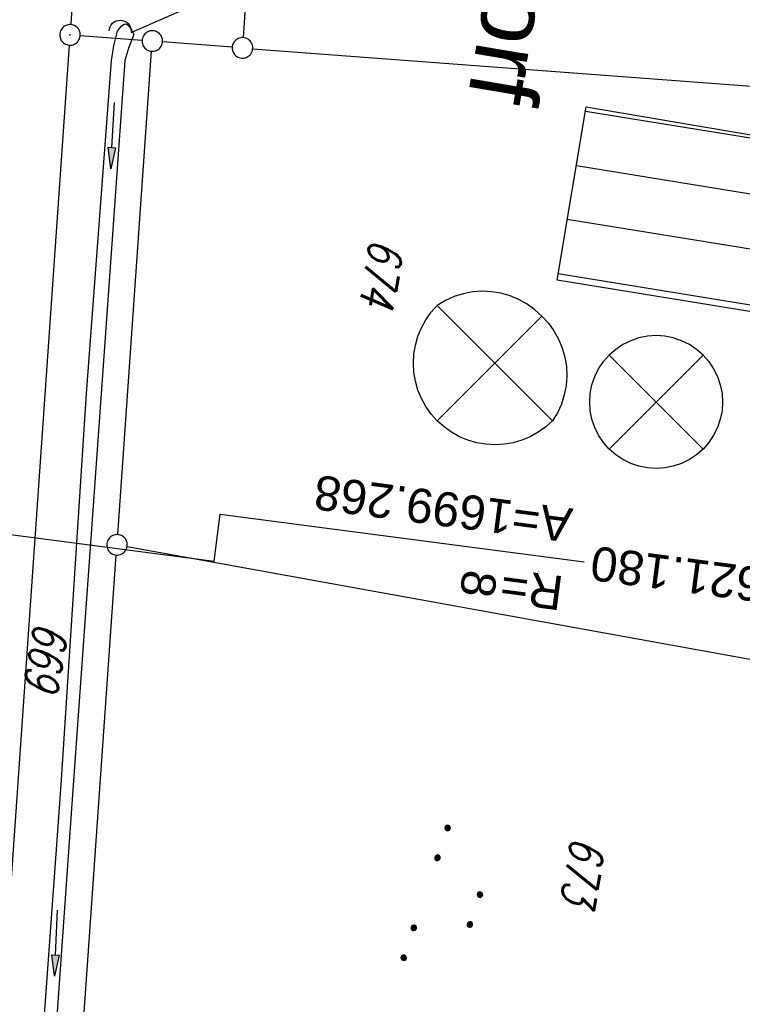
# Model space of a CAD drawing. Extents: x 510526 to 513920, y 467229 to 478797.
# Tile 280 of 467: x 512014 to 512067, y 474469 to 474540. Entities that reach past the tile are written whole.
import ezdxf

# ---------------------------------------------------------------- set-up
doc = ezdxf.new("R2010")
doc.units = 0
doc.header["$LTSCALE"] = 10
doc.header["$MEASUREMENT"] = 0
for name, pattern in [('AUSGEZOGEN', [0]), ('LT00', [0]), ('STRICHLINIE2', [0.375, 0.25, -0.125])]:
    doc.linetypes.add(name, pattern=pattern)
doc.layers.get('0').update_dxf_attribs({"linetype": 'LT00'})
for name, color, linetype in [('-EL-020', 250, 'LT00'), ('-Haltung', 182, 'STRICHLINIE2'), ('ABWASSERLTG', 24, 'LT00'), ('DFK_AB_L', 21, 'LT00'), ('DFK_AB_P', 7, 'LT00'), ('DFK_BEB_SCHR', 254, 'LT00'), ('DFK_BEBAUUNG', 250, 'LT00'), ('DFK_FLUR_NR', 250, 'LT00'), ('DFK_GZPKT', 250, 'LT00'), ('DFK_KATASTER', 250, 'LT00'), ('DFK_NUTZUNG', 250, 'LT00'), ('DFK_TOPO-ANL', 252, 'LT00'), ('ORTSNAMEN', 152, 'Continuous'), ('PFEIL', 140, 'AUSGEZOGEN'), ('V91_GRABEN', 250, 'LT00'), ('V91_UK_DURCH', 182, 'LT00')]:
    doc.layers.add(name, color=color, linetype=linetype)
doc.styles.add('Arial', font='ARIAL.TTF')
doc.styles.get("Standard").update_dxf_attribs({"font": 'romans.shx'})

# ---------------------------------------------------------------- blocks, each defined once
blk = doc.blocks.new('SYMB7010')
at = {"color": 0, "linetype": 'ByBlock'}
for points in [[(-0.031408, 0.499213), (-0.093728, 0.49134), (-0.15457, 0.475719), (-0.212975, 0.452595), (-0.268021, 0.422333), (-0.31884, 0.385411), (-0.36463, 0.342411), (-0.40467, 0.29401), (-0.438329, 0.240973), (-0.465074, 0.184136), (-0.484486, 0.124395), (-0.496256, 0.062692), (-0.5002, 0)], [(0.5002, 0), (0.496256, 0.062692), (0.484485, 0.124395), (0.465074, 0.184136), (0.438329, 0.240973), (0.40467, 0.29401), (0.36463, 0.342411), (0.31884, 0.385411), (0.268021, 0.422333), (0.212975, 0.452595), (0.15457, 0.475719), (0.093728, 0.49134), (0.031408, 0.499213), (-0.031408, 0.499213)], [(-0.5002, 0), (-0.496256, -0.062692), (-0.484486, -0.124395), (-0.465075, -0.184136), (-0.438329, -0.240973), (-0.404671, -0.29401), (-0.36463, -0.342411), (-0.31884, -0.385411), (-0.268021, -0.422333), (-0.212975, -0.452595), (-0.154571, -0.475719), (-0.093728, -0.49134), (-0.031408, -0.499213), (0.031408, -0.499213)], [(0.031408, -0.499213), (0.093728, -0.491341), (0.15457, -0.475719), (0.212975, -0.452595), (0.268021, -0.422333), (0.31884, -0.385411), (0.36463, -0.342411), (0.404671, -0.294011), (0.438329, -0.240974), (0.465075, -0.184136), (0.484486, -0.124395), (0.496256, -0.062692), (0.500201, 0)]]:
    blk.add_lwpolyline(points, dxfattribs=at)
blk = doc.blocks.new('SYMB0003')
at = {"color": 0, "linetype": 'ByBlock'}
for p, q in [((-0.015712, 0), (0.010166, 0.012015)), ((0, -0.021257), (-0.015712, 0)), ((0.010166, 0.012015), (0, -0.021257))]:
    blk.add_line(p, q, dxfattribs=at)
for points in [[(-0.031395, 0.499013), (-0.093691, 0.491144), (-0.154509, 0.475528), (-0.21289, 0.452414), (-0.267913, 0.422164), (-0.318712, 0.385257), (-0.364484, 0.342274), (-0.404509, 0.293893), (-0.438154, 0.240877), (-0.464888, 0.184062), (-0.484292, 0.124345), (-0.496058, 0.062667), (-0.5, 0)], [(0.5, 0), (0.496057, 0.062667), (0.484292, 0.124345), (0.464888, 0.184062), (0.438153, 0.240877), (0.404509, 0.293893), (0.364484, 0.342274), (0.318712, 0.385257), (0.267913, 0.422164), (0.21289, 0.452414), (0.154509, 0.475528), (0.093691, 0.491144), (0.031395, 0.499013), (-0.031395, 0.499013)], [(-0.5, 0), (-0.496058, -0.062667), (-0.484292, -0.124345), (-0.464888, -0.184062), (-0.438154, -0.240877), (-0.404509, -0.293893), (-0.364485, -0.342274), (-0.318712, -0.385257), (-0.267914, -0.422164), (-0.21289, -0.452414), (-0.154509, -0.475529), (-0.093691, -0.491144), (-0.031395, -0.499014), (0.031395, -0.499014)], [(0.031395, -0.499014), (0.093691, -0.491144), (0.154509, -0.475529), (0.21289, -0.452414), (0.267914, -0.422164), (0.318712, -0.385257), (0.364485, -0.342274), (0.404509, -0.293893), (0.438154, -0.240877), (0.464889, -0.184062), (0.484292, -0.124345), (0.496058, -0.062667), (0.5, 0)]]:
    blk.add_lwpolyline(points, dxfattribs=at)
blk = doc.blocks.new('SYMB1107')
at = {"color": 0, "linetype": 'ByBlock'}
for points in [[(-0.2, 0), (-0.196157, 0.039018), (-0.184776, 0.076537), (-0.166294, 0.111114), (-0.141421, 0.141421), (-0.111114, 0.166294), (-0.076537, 0.184776), (-0.039018, 0.196157), (0, 0.2)], [(0, 0.2), (0.039018, 0.196157), (0.076537, 0.184776), (0.111114, 0.166294), (0.141421, 0.141421), (0.166294, 0.111114), (0.184776, 0.076537), (0.196157, 0.039018), (0.2, 0)]]:
    blk.add_lwpolyline(points, dxfattribs=at)
blk = doc.blocks.new('Pfreil3')
at = {"layer": 'PFEIL'}
blk.add_hatch(color=256, dxfattribs=at).paths.add_polyline_path([(-1.549, 0.273), (-1.549, -0.273), (0, 0)])
for p, q in [((-1.549, 0), (-4.831, 0)), ((-1.549, -0.273), (-1.549, 0.273)), ((-1.549, 0.273), (0, 0)), ((0, 0), (-1.549, -0.273))]:
    blk.add_line(p, q, dxfattribs=at)
blk = doc.blocks.new('SYMB7111')
at = {"color": 0, "linetype": 'ByBlock'}
for p, q in [((-0.13, 0.202919), (-0.13, 0.177081)), ((-0.125, 0.172895), (-0.125, 0.207105)), ((-0.12, 0.209164), (-0.12, 0.170836)), ((-0.115, 0.170204), (-0.115, 0.209796)), ((-0.11, 0.209164), (-0.11, 0.170836)), ((-0.105, 0.172895), (-0.105, 0.207105)), ((-0.1, 0.202919), (-0.1, 0.177081)), ((-0.095, 0.189874), (-0.095, 0.190146)), ((0.1, 0.202919), (0.1, 0.177081)), ((0.105, 0.172895), (0.105, 0.207105)), ((0.11, 0.209164), (0.11, 0.170836)), ((0.115, 0.170204), (0.115, 0.209796)), ((0.12, 0.209164), (0.12, 0.170836)), ((0.125, 0.172895), (0.125, 0.207105)), ((0.13, 0.202919), (0.13, 0.177081)), ((0.135, 0.189874), (0.135, 0.190146)), ((-0.515, -0.177081), (-0.515, -0.202919)), ((-0.51, -0.207105), (-0.51, -0.172895)), ((-0.505, -0.170836), (-0.505, -0.209164)), ((-0.5, -0.209796), (-0.5, -0.170204)), ((-0.495, -0.170836), (-0.495, -0.209164)), ((-0.49, -0.207105), (-0.49, -0.172895)), ((-0.485, -0.177081), (-0.485, -0.202919)), ((-0.48, -0.190126), (-0.48, -0.189854)), ((-0.285, -0.177081), (-0.285, -0.202919)), ((-0.28, -0.207105), (-0.28, -0.172895)), ((-0.275, -0.170836), (-0.275, -0.209164)), ((-0.27, -0.209796), (-0.27, -0.170204)), ((-0.265, -0.170836), (-0.265, -0.209164)), ((-0.26, -0.207105), (-0.26, -0.172895)), ((-0.255, -0.177081), (-0.255, -0.202919)), ((-0.25, -0.190126), (-0.25, -0.189854)), ((0.255, -0.177081), (0.255, -0.202919)), ((0.26, -0.207105), (0.26, -0.172895)), ((0.265, -0.170836), (0.265, -0.209164)), ((0.27, -0.209796), (0.27, -0.170204)), ((0.275, -0.170836), (0.275, -0.209164)), ((0.28, -0.207105), (0.28, -0.172895)), ((0.285, -0.177081), (0.285, -0.202919)), ((0.29, -0.190126), (0.29, -0.189854)), ((0.485, -0.177081), (0.485, -0.202919)), ((0.49, -0.207105), (0.49, -0.172895)), ((0.495, -0.170836), (0.495, -0.209164)), ((0.5, -0.209796), (0.5, -0.170204)), ((0.505, -0.170836), (0.505, -0.209164)), ((0.51, -0.207105), (0.51, -0.172895)), ((0.515, -0.177081), (0.515, -0.202919)), ((0.52, -0.190126), (0.52, -0.189854))]:
    blk.add_line(p, q, dxfattribs=at)
for points in [[(-0.095, 0.19), (-0.096981, 0.198678), (-0.10253, 0.205637), (-0.11055, 0.209499), (-0.11945, 0.209499), (-0.12747, 0.205637), (-0.133019, 0.198678), (-0.135, 0.19), (-0.133019, 0.181322), (-0.12747, 0.174363), (-0.11945, 0.170501), (-0.11055, 0.170501), (-0.10253, 0.174363), (-0.096981, 0.181322), (-0.095, 0.19)], [(0.135, 0.19), (0.133019, 0.198678), (0.12747, 0.205637), (0.11945, 0.209499), (0.11055, 0.209499), (0.10253, 0.205637), (0.096981, 0.198678), (0.095, 0.19), (0.096981, 0.181322), (0.10253, 0.174363), (0.11055, 0.170501), (0.11945, 0.170501), (0.12747, 0.174363), (0.133019, 0.181322), (0.135, 0.19)], [(-0.48, -0.19), (-0.481981, -0.181322), (-0.48753, -0.174363), (-0.49555, -0.170501), (-0.50445, -0.170501), (-0.51247, -0.174363), (-0.518019, -0.181322), (-0.52, -0.19), (-0.518019, -0.198678), (-0.51247, -0.205637), (-0.50445, -0.209499), (-0.49555, -0.209499), (-0.48753, -0.205637), (-0.481981, -0.198678), (-0.48, -0.19)], [(-0.25, -0.19), (-0.251981, -0.181322), (-0.25753, -0.174363), (-0.26555, -0.170501), (-0.27445, -0.170501), (-0.28247, -0.174363), (-0.288019, -0.181322), (-0.29, -0.19), (-0.288019, -0.198678), (-0.28247, -0.205637), (-0.27445, -0.209499), (-0.26555, -0.209499), (-0.25753, -0.205637), (-0.251981, -0.198678), (-0.25, -0.19)], [(0.29, -0.19), (0.288019, -0.181322), (0.28247, -0.174363), (0.27445, -0.170501), (0.26555, -0.170501), (0.25753, -0.174363), (0.251981, -0.181322), (0.25, -0.19), (0.251981, -0.198678), (0.25753, -0.205637), (0.26555, -0.209499), (0.27445, -0.209499), (0.28247, -0.205637), (0.288019, -0.198678), (0.29, -0.19)], [(0.52, -0.19), (0.518019, -0.181322), (0.51247, -0.174363), (0.50445, -0.170501), (0.49555, -0.170501), (0.48753, -0.174363), (0.481981, -0.181322), (0.48, -0.19), (0.481981, -0.198678), (0.48753, -0.205637), (0.49555, -0.209499), (0.50445, -0.209499), (0.51247, -0.205637), (0.518019, -0.198678), (0.52, -0.19)]]:
    blk.add_lwpolyline(points, dxfattribs=at)

msp = doc.modelspace()

# ---------------------------------------------------------------- linework, layer by layer
at = {"layer": '-EL-020', "flags": 128}
msp.add_lwpolyline([(511981.701, 474507.038), (512028.54, 474500.887), (512028.992, 474504.335), (512055.552, 474500.847)], dxfattribs=at)
at = {"layer": '-Haltung'}
msp.add_line((512023.995, 474566.486), (512021.746, 474540.328), dxfattribs=at)
at = {"layer": 'ABWASSERLTG', "flags": 128}
msp.add_lwpolyline([(512022.472, 474539.496), (512025.808, 474540.947), (512029.232, 474542.31), (512030.743, 474564.47), (512050.073, 474570.095), (512069.404, 474575.721), (512078.014, 474574.898), (512086.623, 474574.075), (512090.046, 474574.39), (512103.021, 474571.758), (512115.996, 474569.125), (512135.101, 474561.426), (512154.206, 474553.726), (512192.895, 474542.854), (512231.585, 474531.981), (512248.823, 474530.415), (512266.06, 474528.848)], dxfattribs=at)
at = {"layer": 'DFK_AB_L'}
for p, q in [((512021.128, 474584.002), (512018.072, 474540.058)), ((512017.968, 474538.562), (512010.352, 474429.338))]:
    msp.add_line(p, q, dxfattribs=at)
at = {"layer": 'DFK_BEB_SCHR'}
for p, q in [((512074.176, 474530.719), (512055.646, 474533.73)), ((512054.985, 474529.785), (512073.473, 474526.781)), ((512072.77, 474522.843), (512054.323, 474525.84)), ((512053.662, 474521.895), (512072.067, 474518.905))]:
    msp.add_line(p, q, dxfattribs=at)
at = {"layer": 'DFK_BEBAUUNG'}
msp.add_polyline3d([(512071.98, 474518.42, 0), (512053.58, 474521.41, 0), (512055.7, 474534.05, 0), (512074.21, 474530.91, 0), (512071.98, 474518.42, 0)], dxfattribs=at)
at = {"layer": 'DFK_KATASTER'}
for p, q in [((512033.58, 474582.262), (512030.661, 474539.108)), ((512018.768, 474539.254), (512023.282, 474538.916)), ((512021.503, 474502.838), (512023.978, 474538.112)), ((512029.862, 474538.417), (512024.778, 474538.803)), ((512031.358, 474538.304), (512072.772, 474535.186)), ((512078.002, 474491.854), (512022.188, 474501.956)), ((512018.483, 474459.938), (512021.398, 474501.342))]:
    msp.add_line(p, q, dxfattribs=at)
at = {"layer": 'DFK_TOPO-ANL'}
for p, q in [((512053.25, 474511.14), (512044.83, 474519.56)), ((512052.47, 474518.78), (512044.83, 474511.14)), ((512064.24, 474515.94), (512057.38, 474509.08)), ((512064.24, 474509.08), (512057.38, 474515.94))]:
    msp.add_line(p, q, dxfattribs=at)
for points in [[(512052.47, 474518.78, 0), (512051.959, 474519.251, 0), (512051.396, 474519.66, 0), (512050.79, 474520, 0), (512050.148, 474520.267, 0), (512049.479, 474520.457, 0), (512048.793, 474520.568, 0), (512048.098, 474520.598, 0), (512047.405, 474520.546, 0), (512046.722, 474520.415, 0), (512046.059, 474520.204, 0), (512045.426, 474519.918, 0), (512044.83, 474519.56, 0)], [(512044.83, 474511.14, 0), (512044.385, 474511.637, 0), (512043.998, 474512.182, 0), (512043.675, 474512.766, 0), (512043.419, 474513.383, 0), (512043.234, 474514.025, 0), (512043.122, 474514.683, 0), (512043.085, 474515.35, 0), (512043.122, 474516.017, 0), (512043.234, 474516.675, 0), (512043.419, 474517.317, 0), (512043.675, 474517.934, 0), (512043.998, 474518.518, 0), (512044.385, 474519.062, 0), (512044.83, 474519.56, 0)], [(512052.47, 474518.78, 0), (512052.941, 474518.269, 0), (512053.35, 474517.706, 0), (512053.69, 474517.1, 0), (512053.957, 474516.458, 0), (512054.147, 474515.789, 0), (512054.258, 474515.103, 0), (512054.288, 474514.408, 0), (512054.237, 474513.715, 0), (512054.105, 474513.032, 0), (512053.895, 474512.369, 0), (512053.608, 474511.736, 0), (512053.25, 474511.14, 0)], [(512064.24, 474515.94, 0), (512063.763, 474516.359, 0), (512063.235, 474516.711, 0), (512062.666, 474516.992, 0), (512062.066, 474517.196, 0), (512061.443, 474517.32, 0), (512060.81, 474517.361, 0), (512060.177, 474517.319, 0), (512059.555, 474517.196, 0), (512058.954, 474516.992, 0), (512058.385, 474516.711, 0), (512057.857, 474516.359, 0), (512057.38, 474515.94, 0)], [(512057.38, 474509.08, 0), (512056.962, 474509.557, 0), (512056.609, 474510.085, 0), (512056.328, 474510.654, 0), (512056.124, 474511.255, 0), (512056.001, 474511.877, 0), (512055.959, 474512.51, 0), (512056, 474513.143, 0), (512056.124, 474513.766, 0), (512056.328, 474514.366, 0), (512056.609, 474514.936, 0), (512056.962, 474515.463, 0), (512057.38, 474515.94, 0)], [(512064.24, 474515.94, 0), (512064.659, 474515.463, 0), (512065.011, 474514.936, 0), (512065.292, 474514.366, 0), (512065.496, 474513.765, 0), (512065.62, 474513.143, 0), (512065.661, 474512.51, 0), (512065.62, 474511.877, 0), (512065.496, 474511.254, 0), (512065.292, 474510.654, 0), (512065.011, 474510.084, 0), (512064.659, 474509.557, 0), (512064.24, 474509.08, 0)], [(512053.25, 474511.14, 0), (512052.752, 474510.695, 0), (512052.208, 474510.308, 0), (512051.624, 474509.985, 0), (512051.007, 474509.729, 0), (512050.365, 474509.544, 0), (512049.707, 474509.432, 0), (512049.04, 474509.395, 0), (512048.373, 474509.432, 0), (512047.715, 474509.544, 0), (512047.073, 474509.729, 0), (512046.456, 474509.985, 0), (512045.872, 474510.308, 0), (512045.328, 474510.695, 0), (512044.83, 474511.14, 0)], [(512064.24, 474509.08, 0), (512063.763, 474508.662, 0), (512063.235, 474508.309, 0), (512062.666, 474508.028, 0), (512062.066, 474507.824, 0), (512061.443, 474507.701, 0), (512060.81, 474507.659, 0), (512060.177, 474507.7, 0), (512059.555, 474507.824, 0), (512058.954, 474508.028, 0), (512058.385, 474508.309, 0), (512057.857, 474508.661, 0), (512057.38, 474509.08, 0)]]:
    msp.add_polyline3d(points, dxfattribs=at)
at = {"layer": 'V91_GRABEN'}
for points in [[(512013.503, 474430.461), (512015.279, 474455.693), (512017.373, 474484.58), (512019.223, 474513.132), (512021.035, 474537.43), (512021.211, 474538.517), (512021.495, 474539.581)], [(512021.495, 474539.581), (512021.642, 474539.771), (512021.786, 474539.938), (512021.927, 474540.058), (512022.063, 474540.107), (512022.224, 474540.046), (512022.376, 474539.874), (512022.523, 474539.628), (512022.667, 474539.344)], [(512022.667, 474539.344), (512022.309, 474538.411), (512022.026, 474537.452), (512020.322, 474513.442), (512018.253, 474484.554), (512016.232, 474455.93), (512014.44, 474430.721)]]:
    msp.add_lwpolyline(points, dxfattribs=at)

# ---------------------------------------------------------------- block references
at = {"layer": 'DFK_AB_P', "xscale": 1.499999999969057, "yscale": 1.5, "zscale": 1.5, "rotation": 251.2881100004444}
msp.add_blockref('SYMB0003', (512018.02, 474539.31), dxfattribs=at)
at = {"layer": 'DFK_GZPKT', "xscale": 1.499999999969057, "yscale": 1.5, "zscale": 1.5, "rotation": 251.2881100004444}
for p in [(512024.03, 474538.86), (512030.61, 474538.36), (512021.45, 474502.09)]:
    msp.add_blockref('SYMB7010', p, dxfattribs=at)
at = {"layer": 'DFK_NUTZUNG', "xscale": 9.99999999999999, "yscale": 10, "zscale": 10, "rotation": 251.28826}
msp.add_blockref('SYMB7111', (512045.782, 474476.081), dxfattribs=at)
at = {"layer": 'PFEIL'}
for p, rotation in [((512020.986, 474529.546), 266.8176682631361), ((512016.882, 474470.599), 267.2276030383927)]:
    msp.add_blockref('Pfreil3', p, dxfattribs=dict(at, rotation=rotation))
at = {"layer": 'V91_UK_DURCH', "xscale": 4.000000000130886, "yscale": 4.000000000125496, "zscale": 4, "rotation": 358.9080494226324}
msp.add_blockref('SYMB1107', (512021.682, 474539.581), dxfattribs=at)

# ---------------------------------------------------------------- texts
at = {"layer": '-EL-020', "style": 'Arial'}
for s, rotation, p in [('A=1699.268', -187.47971, (512054.801, 474504.728)), (' km 150+621.180', -187.47971, (512083.081, 474498.494)), ('8', 262.5203, (512046.731, 474500.36)), ('R=', -187.47971, (512054.15, 474499.771))]:
    msp.add_text(s, height=2.5, rotation=rotation, dxfattribs=at).set_placement(p)
at = {"layer": 'DFK_FLUR_NR', "oblique": 13.754, "width": 0.75}
for s, p in [('674', (512039.95, 474524.52)), ('669', (512015.456, 474496.546)), ('673', (512054.65, 474480.86))]:
    msp.add_text(s, height=2.5, rotation=260.388, dxfattribs=at).set_placement(p)
at = {"layer": 'ORTSNAMEN', "style": 'Arial'}
msp.add_text('Wölsendorf', height=5, rotation=260.388, dxfattribs=at).set_placement((512052.953, 474569.639))

doc.saveas('drawing.dxf')
